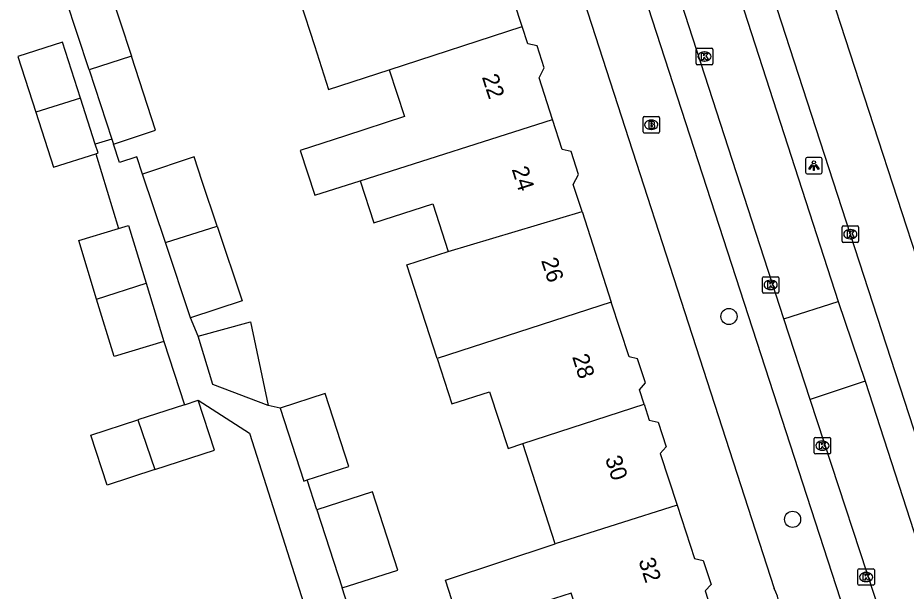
# Model space of a CAD drawing. Extents: x 158087 to 159494, y 382905 to 383981.
# Drawn here: x 159354.2 to 159408.1, y 383257.1 to 383291.9 of the extents above; entities that cross this region are included whole.
import ezdxf

# ---------------------------------------------------------------- set-up
doc = ezdxf.new("R2010")
doc.units = 0
for name, color, linetype in [('IMGEO_Boom', 7, 'Continuous'), ('IMGEO_Brandkraan', 7, 'Continuous'), ('IMGEO_Kolk', 7, 'Continuous'), ('IMGEO_Lichtpunt', 7, 'Continuous'), ('IMGEO_Pand', 7, 'Continuous'), ('IMGEO_Pand_nummerreeks', 7, 'Continuous'), ('IMGEO_Rijbaan_lokaal_gesloten', 7, 'Continuous'), ('IMGEO_Rijbaan_regionaal_gesloten', 7, 'Continuous'), ('IMGEO_Voetpad_open', 7, 'Continuous')]:
    doc.layers.add(name, color=color, linetype=linetype)

msp = doc.modelspace()

# ---------------------------------------------------------------- linework, layer by layer
at = {"layer": 'IMGEO_Boom'}
for centre in [(159397.344, 383273.797), (159401.202, 383261.501)]:
    msp.add_circle(centre, 0.489, dxfattribs=at)
at = {"layer": 'IMGEO_Brandkraan'}
for p, q in [((159392.209, 383285.917), (159393.061, 383285.917)), ((159392.134, 383284.991), (159392.134, 383285.843)), ((159392.622, 383285.697), (159392.647, 383285.697)), ((159393.135, 383285.843), (159393.135, 383284.991)), ((159393.061, 383284.917), (159392.209, 383284.917)), ((159392.645, 383285.137), (159392.62, 383285.137))]:
    msp.add_line(p, q, dxfattribs=at)
for points in [[(159392.209, 383285.917), (159393.061, 383285.917)], [(159392.134, 383284.991), (159392.134, 383285.843)], [(159392.482, 383285.617), (159392.482, 383285.217), (159392.695, 383285.217)], [(159392.713, 383285.617), (159392.482, 383285.617)], [(159392.661, 383285.536), (159392.607, 383285.536), (159392.607, 383285.46)], [(159392.607, 383285.46), (159392.66, 383285.46)], [(159392.669, 383285.384), (159392.607, 383285.384), (159392.607, 383285.303)], [(159393.135, 383285.843), (159393.135, 383284.991)], [(159393.061, 383284.917), (159392.209, 383284.917)], [(159392.607, 383285.303), (159392.669, 383285.303)]]:
    msp.add_lwpolyline(points, dxfattribs=at)
for centre, radius, start, end in [((159392.211, 383285.841), 0.0765, 91.552, 178.448), ((159392.211, 383285.841), 0.0765, 91.552, 178.448), ((159393.059, 383285.841), 0.0765, 1.552, 88.448), ((159393.059, 383285.841), 0.0765, 1.552, 88.448), ((159392.662, 383285.498), 0.0379, 267.8285, 90.9355), ((159392.67, 383285.343), 0.0404, 269.8759, 90.5077), ((159392.717, 383285.472), 0.145, 59.4692, 91.5367), ((159392.742, 383285.519), 0.0922, 285.5137, 58.1501), ((159392.747, 383285.327), 0.105, 301.3115, 78.989), ((159392.211, 383284.993), 0.0765, 181.552, 268.448), ((159392.211, 383284.993), 0.0765, 181.552, 268.448), ((159392.701, 383285.468), 0.251, 268.6676, 293.5347), ((159393.059, 383284.993), 0.0765, 271.552, 358.448), ((159393.059, 383284.993), 0.0765, 271.552, 358.448)]:
    msp.add_arc(centre, radius, start, end, dxfattribs=at)
for centre, major_axis, ratio, start_param, end_param in [((159392.621, 383285.417), (-0.387, 0.002), 0.722429, 4.712389, 7.853982), ((159392.646, 383285.417), (-0.39, 0.002), 0.717154, 1.570796, 4.712389)]:
    msp.add_ellipse(centre, major_axis=major_axis, ratio=ratio, start_param=start_param, end_param=end_param, dxfattribs=at)
at = {"layer": 'IMGEO_Kolk'}
for p, q in [((159395.36, 383289.131), (159395.36, 383289.983)), ((159395.435, 383290.057), (159396.287, 383290.057)), ((159395.848, 383289.837), (159395.873, 383289.837)), ((159396.361, 383289.983), (159396.361, 383289.131)), ((159395.871, 383289.277), (159395.846, 383289.277)), ((159396.287, 383289.057), (159395.435, 383289.057)), ((159404.201, 383278.358), (159404.201, 383279.21)), ((159404.276, 383279.284), (159405.128, 383279.284)), ((159404.689, 383279.064), (159404.714, 383279.064)), ((159405.202, 383279.21), (159405.202, 383278.358)), ((159404.712, 383278.504), (159404.687, 383278.504)), ((159405.128, 383278.284), (159404.276, 383278.284)), ((159399.45, 383276.21), (159400.302, 383276.21)), ((159399.375, 383275.284), (159399.375, 383276.136)), ((159399.863, 383275.99), (159399.888, 383275.99)), ((159400.376, 383276.136), (159400.376, 383275.284)), ((159400.302, 383275.21), (159399.45, 383275.21)), ((159399.886, 383275.43), (159399.861, 383275.43)), ((159402.51, 383265.542), (159402.51, 383266.394)), ((159402.585, 383266.468), (159403.437, 383266.468)), ((159402.998, 383266.248), (159403.023, 383266.248)), ((159403.511, 383266.394), (159403.511, 383265.542)), ((159403.437, 383265.468), (159402.585, 383265.468)), ((159403.021, 383265.688), (159402.996, 383265.688)), ((159405.158, 383257.579), (159405.158, 383258.431)), ((159405.233, 383258.505), (159406.085, 383258.505)), ((159406.159, 383258.431), (159406.159, 383257.579)), ((159405.646, 383258.285), (159405.671, 383258.285)), ((159406.085, 383257.505), (159405.233, 383257.505)), ((159405.669, 383257.725), (159405.644, 383257.725))]:
    msp.add_line(p, q, dxfattribs=at)
for points in [[(159395.36, 383289.131), (159395.36, 383289.983)], [(159395.435, 383290.057), (159396.287, 383290.057)], [(159395.681, 383289.757), (159395.804, 383289.757), (159395.804, 383289.606), (159395.934, 383289.757), (159396.098, 383289.757), (159395.952, 383289.606), (159396.105, 383289.357), (159395.953, 383289.357), (159395.868, 383289.521), (159395.804, 383289.454), (159395.804, 383289.357), (159395.681, 383289.357), (159395.681, 383289.757)], [(159396.361, 383289.983), (159396.361, 383289.131)], [(159396.287, 383289.057), (159395.435, 383289.057)], [(159404.201, 383278.358), (159404.201, 383279.21)], [(159404.276, 383279.284), (159405.128, 383279.284)], [(159404.522, 383278.984), (159404.645, 383278.984), (159404.645, 383278.833), (159404.775, 383278.984), (159404.939, 383278.984), (159404.793, 383278.833), (159404.946, 383278.584), (159404.794, 383278.584), (159404.709, 383278.748), (159404.645, 383278.681), (159404.645, 383278.584), (159404.522, 383278.584), (159404.522, 383278.984)], [(159405.202, 383279.21), (159405.202, 383278.358)], [(159405.128, 383278.284), (159404.276, 383278.284)], [(159399.45, 383276.21), (159400.302, 383276.21)], [(159399.375, 383275.284), (159399.375, 383276.136)], [(159399.696, 383275.91), (159399.819, 383275.91), (159399.819, 383275.759), (159399.949, 383275.91), (159400.113, 383275.91), (159399.967, 383275.759), (159400.12, 383275.51), (159399.968, 383275.51), (159399.883, 383275.674), (159399.819, 383275.607), (159399.819, 383275.51), (159399.696, 383275.51), (159399.696, 383275.91)], [(159400.376, 383276.136), (159400.376, 383275.284)], [(159400.302, 383275.21), (159399.45, 383275.21)], [(159402.51, 383265.542), (159402.51, 383266.394)], [(159402.585, 383266.468), (159403.437, 383266.468)], [(159402.831, 383266.168), (159402.954, 383266.168), (159402.954, 383266.017), (159403.084, 383266.168), (159403.248, 383266.168), (159403.102, 383266.017), (159403.255, 383265.768), (159403.103, 383265.768), (159403.018, 383265.932), (159402.954, 383265.865), (159402.954, 383265.768), (159402.831, 383265.768), (159402.831, 383266.168)], [(159403.511, 383266.394), (159403.511, 383265.542)], [(159403.437, 383265.468), (159402.585, 383265.468)], [(159405.158, 383257.579), (159405.158, 383258.431)], [(159405.233, 383258.505), (159406.085, 383258.505)], [(159406.159, 383258.431), (159406.159, 383257.579)], [(159405.479, 383258.205), (159405.602, 383258.205), (159405.602, 383258.054), (159405.732, 383258.205), (159405.896, 383258.205), (159405.75, 383258.054), (159405.903, 383257.805), (159405.751, 383257.805), (159405.666, 383257.969), (159405.602, 383257.902), (159405.602, 383257.805), (159405.479, 383257.805), (159405.479, 383258.205)], [(159406.085, 383257.505), (159405.233, 383257.505)]]:
    msp.add_lwpolyline(points, dxfattribs=at)
for centre, start, end in [((159395.437, 383289.981), 91.552, 178.448), ((159395.437, 383289.981), 91.552, 178.448), ((159396.285, 383289.981), 1.552, 88.448), ((159396.285, 383289.981), 1.552, 88.448), ((159395.437, 383289.133), 181.552, 268.448), ((159395.437, 383289.133), 181.552, 268.448), ((159396.285, 383289.133), 271.552, 358.448), ((159396.285, 383289.133), 271.552, 358.448), ((159404.278, 383279.208), 91.552, 178.448), ((159404.278, 383279.208), 91.552, 178.448), ((159405.126, 383279.208), 1.552, 88.448), ((159405.126, 383279.208), 1.552, 88.448), ((159404.278, 383278.36), 181.552, 268.448), ((159404.278, 383278.36), 181.552, 268.448), ((159405.126, 383278.36), 271.552, 358.448), ((159405.126, 383278.36), 271.552, 358.448), ((159399.452, 383276.134), 91.552, 178.448), ((159399.452, 383276.134), 91.552, 178.448), ((159400.3, 383276.134), 1.552, 88.448), ((159400.3, 383276.134), 1.552, 88.448), ((159399.452, 383275.286), 181.552, 268.448), ((159399.452, 383275.286), 181.552, 268.448), ((159400.3, 383275.286), 271.552, 358.448), ((159400.3, 383275.286), 271.552, 358.448), ((159402.587, 383266.392), 91.552, 178.448), ((159402.587, 383266.392), 91.552, 178.448), ((159403.435, 383266.392), 1.552, 88.448), ((159403.435, 383266.392), 1.552, 88.448), ((159402.587, 383265.544), 181.552, 268.448), ((159402.587, 383265.544), 181.552, 268.448), ((159403.435, 383265.544), 271.552, 358.448), ((159403.435, 383265.544), 271.552, 358.448), ((159405.235, 383258.429), 91.552, 178.448), ((159405.235, 383258.429), 91.552, 178.448), ((159406.083, 383258.429), 1.552, 88.448), ((159406.083, 383258.429), 1.552, 88.448), ((159405.235, 383257.581), 181.552, 268.448), ((159405.235, 383257.581), 181.552, 268.448), ((159406.083, 383257.581), 271.552, 358.448), ((159406.083, 383257.581), 271.552, 358.448)]:
    msp.add_arc(centre, 0.0765, start, end, dxfattribs=at)
for centre, major_axis, ratio, start_param, end_param in [((159395.847, 383289.557), (-0.387, 0.002), 0.722429, 4.712389, 7.853982), ((159395.872, 383289.557), (-0.39, 0.002), 0.717154, 1.570796, 4.712389), ((159404.688, 383278.784), (-0.387, 0.002), 0.722429, 4.712389, 7.853982), ((159404.713, 383278.784), (-0.39, 0.002), 0.717154, 1.570796, 4.712389), ((159399.862, 383275.71), (-0.387, 0.002), 0.722429, 4.712389, 7.853982), ((159399.887, 383275.71), (-0.39, 0.002), 0.717154, 1.570796, 4.712389), ((159402.997, 383265.968), (-0.387, 0.002), 0.722429, 4.712389, 7.853982), ((159403.022, 383265.968), (-0.39, 0.002), 0.717154, 1.570796, 4.712389), ((159405.645, 383258.005), (-0.387, 0.002), 0.722429, 4.712389, 7.853982), ((159405.67, 383258.005), (-0.39, 0.002), 0.717154, 1.570796, 4.712389)]:
    msp.add_ellipse(centre, major_axis=major_axis, ratio=ratio, start_param=start_param, end_param=end_param, dxfattribs=at)
at = {"layer": 'IMGEO_Lichtpunt'}
for p, q in [((159401.994, 383283.342), (159401.994, 383282.535)), ((159401.994, 383283.342), (159401.994, 383282.535)), ((159402.896, 383283.437), (159402.088, 383283.437)), ((159402.896, 383283.437), (159402.088, 383283.437)), ((159402.99, 383282.535), (159402.99, 383283.342)), ((159402.99, 383282.535), (159402.99, 383283.342)), ((159402.088, 383282.441), (159402.896, 383282.441)), ((159402.088, 383282.441), (159402.896, 383282.441))]:
    msp.add_line(p, q, dxfattribs=at)
for points in [[(159402.368, 383283.006), (159402.407, 383282.978), (159402.219, 383282.716), (159402.181, 383282.743), (159402.368, 383283.006)], [(159402.47, 383282.958), (159402.517, 383282.958), (159402.517, 383282.636), (159402.47, 383282.636), (159402.47, 383282.958)], [(159402.58, 383282.978), (159402.618, 383283.005), (159402.805, 383282.743), (159402.766, 383282.715), (159402.58, 383282.978)]]:
    msp.add_lwpolyline(points, dxfattribs=at)
msp.add_circle((159402.493, 383283.14), 0.0994, dxfattribs=at)
for centre, start, end in [((159402.088, 383283.342), 90, 180), ((159402.088, 383283.342), 90, 180), ((159402.896, 383283.342), 0, 90), ((159402.896, 383283.342), 0, 90), ((159402.088, 383282.535), 180, 270), ((159402.088, 383282.535), 180, 270), ((159402.896, 383282.535), 270, 0), ((159402.896, 383282.535), 270, 360)]:
    msp.add_arc(centre, 0.0946, start, end, dxfattribs=at)
at = {"layer": 'IMGEO_Pand'}
for points in [[(159384.81, 383291.364), (159383.847, 383294.339), (159384.261, 383294.798), (159383.83, 383296.13), (159383.207, 383296.264), (159383.073, 383296.679)], [(159358.551, 383288.749), (159357.143, 383293.046), (159359.704, 383293.885), (159361.114, 383289.578)], [(159371.346, 383292.887), (159372.214, 383290.214), (159373.075, 383287.563), (159376.751, 383288.757)], [(159376.751, 383288.757), (159384.81, 383291.364)], [(159386.65, 383285.728), (159385.831, 383288.257), (159386.145, 383288.87), (159385.713, 383290.205), (159385.146, 383290.326), (159384.81, 383291.364)], [(159358.03, 383287.035), (159356.938, 383290.421), (159354.229, 383289.548), (159355.317, 383286.174)], [(159361.114, 383289.578), (159358.551, 383288.749)], [(159360.025, 383284.248), (159362.585, 383285.087), (159361.114, 383289.578)], [(159358.551, 383288.749), (159359.928, 383284.543)], [(159376.751, 383288.757), (159377.675, 383285.914), (159374.095, 383284.751), (159371.351, 383283.86), (159372.233, 383281.148), (159374.982, 383282.021)], [(159358.03, 383287.035), (159355.317, 383286.174)], [(159358.93, 383284.244), (159358.03, 383287.035)], [(159355.317, 383286.174), (159356.391, 383282.84), (159358.953, 383283.666)], [(159374.982, 383282.021), (159386.65, 383285.728)], [(159388.436, 383280.154), (159387.905, 383281.795), (159388.219, 383282.41), (159387.769, 383283.8), (159387.237, 383283.913), (159386.65, 383285.728)], [(159359.928, 383284.543), (159360.025, 383284.248)], [(159358.953, 383283.666), (159359.101, 383283.714), (159358.93, 383284.244)], [(159366.319, 383279.269), (159365.417, 383281.976), (159364.919, 383283.468), (159361.797, 383282.428)], [(159363.182, 383278.273), (159361.797, 383282.428)], [(159374.982, 383282.021), (159375.812, 383279.464), (159379.391, 383280.626), (159380.329, 383277.737)], [(159380.329, 383277.737), (159388.436, 383280.154)], [(159388.436, 383280.154), (159390.21, 383274.675)], [(159359.009, 383274.844), (159357.926, 383278.401), (159360.332, 383279.133)], [(159360.332, 383279.133), (159360.946, 383279.32), (159362.012, 383275.817)], [(159363.182, 383278.273), (159366.319, 383279.269)], [(159366.319, 383279.269), (159367.826, 383274.747), (159364.705, 383273.706)], [(159364.705, 383273.706), (159363.182, 383278.273)], [(159379.654, 383271.257), (159377.815, 383276.921), (159380.329, 383277.737)], [(159359.009, 383274.844), (159362.012, 383275.817)], [(159362.012, 383275.817), (159363.088, 383272.281)], [(159363.088, 383272.281), (159360.068, 383271.362), (159359.009, 383274.844)], [(159390.21, 383274.675), (159379.654, 383271.257)], [(159392.199, 383268.475), (159391.913, 383269.36), (159392.283, 383269.77), (159391.81, 383271.233), (159391.288, 383271.345), (159390.21, 383274.675)], [(159365.169, 383272.609), (159368.342, 383273.48), (159369.4, 383268.392)], [(159369.4, 383268.392), (159366.059, 383269.667), (159365.169, 383272.609)], [(159379.654, 383271.257), (159380.551, 383268.495), (159382.837, 383269.237), (159383.95, 383265.797), (159384.853, 383266.089)], [(159362.54, 383264.513), (159366.159, 383265.691), (159365.173, 383268.717)], [(159364.337, 383268.445), (159365.173, 383268.717)], [(159371.773, 383263.893), (159374.295, 383264.712), (159372.863, 383269.12), (159370.133, 383268.234)], [(159364.337, 383268.445), (159361.518, 383267.527)], [(159370.133, 383268.234), (159371.565, 383263.825), (159371.773, 383263.893)], [(159384.853, 383266.089), (159392.199, 383268.475)], [(159392.199, 383268.475), (159392.513, 383267.506), (159393.06, 383267.389), (159393.542, 383265.903), (159393.18, 383265.502), (159394.196, 383262.365)], [(159362.54, 383264.513), (159359.652, 383263.572), (159358.667, 383266.598), (159361.518, 383267.527)], [(159361.518, 383267.527), (159362.54, 383264.513)], [(159386.816, 383260.022), (159384.853, 383266.089)], [(159373.89, 383257.341), (159377.262, 383258.427), (159375.739, 383263.159), (159372.366, 383262.073)], [(159394.196, 383262.365), (159395.246, 383259.121), (159395.79, 383259.005), (159396.261, 383257.55), (159395.909, 383257.16), (159396.254, 383256.093), (159388.862, 383253.701), (159387.784, 383257.031), (159385.256, 383256.213), (159381.114, 383254.873), (159380.16, 383257.822), (159386.816, 383260.022)], [(159394.196, 383262.365), (159386.816, 383260.022)], [(159372.366, 383262.073), (159373.89, 383257.341)]]:
    msp.add_lwpolyline(points, dxfattribs=at)
at = {"layer": 'IMGEO_Rijbaan_lokaal_gesloten'}
for points in [[(159382.92, 383339.765), (159403.975, 383274.712)], [(159400.674, 383273.645), (159379.602, 383338.672)], [(159400.674, 383273.645), (159403.975, 383274.712)], [(159403.975, 383274.712), (159405.593, 383269.878)], [(159402.272, 383268.77), (159400.674, 383273.645)], [(159405.593, 383269.878), (159402.272, 383268.77)], [(159405.593, 383269.878), (159418.081, 383231.361), (159428.351, 383199.686)], [(159407.021, 383254.301), (159402.272, 383268.77)]]:
    msp.add_lwpolyline(points, dxfattribs=at)
at = {"layer": 'IMGEO_Rijbaan_regionaal_gesloten'}
for points in [[(159376.832, 383376.023), (159379.338, 383368.234), (159387.737, 383342.028), (159398.934, 383307.419), (159408.982, 383276.561), (159416.981, 383251.605), (159423.176, 383232.84), (159427.729, 383219.048), (159433.529, 383200.993), (159434.964, 383196.53), (159439.928, 383181.088), (159441.197, 383177.182), (159447.226, 383158.633)], [(159381.442, 383350.685), (159381.816, 383349.595), (159386.306, 383335.49), (159392.929, 383314.999), (159404.699, 383278.784), (159410.429, 383261.147), (159414.039, 383250), (159416.152, 383243.476), (159419.898, 383231.888), (159428.476, 383205.358), (159435.444, 383183.894), (159440.525, 383168.19), (159445.308, 383153.393), (159451.336, 383134.79), (159457.015, 383117.143), (159459.21, 383110.234), (159459.934, 383107.768)]]:
    msp.add_lwpolyline(points, dxfattribs=at)
at = {"layer": 'IMGEO_Voetpad_open'}
for points in [[(159370.695, 383348.093), (159400.081, 383257.316)], [(159406.033, 383255.464), (159404.419, 383256.32), (159404.11, 383256.662), (159376.74, 383340.941)], [(159359.928, 383284.543), (159358.93, 383284.244)], [(159361.797, 383282.428), (159361.448, 383283.475), (159360.393, 383283.124), (159360.025, 383284.248)], [(159358.953, 383283.666), (159360.332, 383279.133)], [(159365.169, 383272.609), (159364.705, 383273.706)], [(159363.088, 383272.281), (159364.337, 383268.445)], [(159365.173, 383268.717), (159368.269, 383266.725), (159371.719, 383255.943)], [(159370.133, 383268.234), (159369.4, 383268.392)], [(159372.366, 383262.073), (159371.773, 383263.893)], [(159374.358, 383255.886), (159373.89, 383257.341)]]:
    msp.add_lwpolyline(points, dxfattribs=at)
msp.add_arc((159397.927, 383256.117), 2.465, 340.7934, 29.1018, dxfattribs=at)

# ---------------------------------------------------------------- texts
at = {"layer": 'IMGEO_Pand_nummerreeks'}
for s, rotation, p in [('22', 288.0766, (159382.355, 383288.316)), ('24', 287.7728, (159384.167, 383282.726)), ('26', 287.9384, (159385.948, 383277.191)), ('28', 287.7902, (159387.829, 383271.356)), ('30', 288.0933, (159389.824, 383265.184)), ('32', 288.1686, (159391.849, 383258.995))]:
    msp.add_text(s, height=1, rotation=rotation, dxfattribs=at).set_placement(p)

doc.saveas('drawing.dxf')
